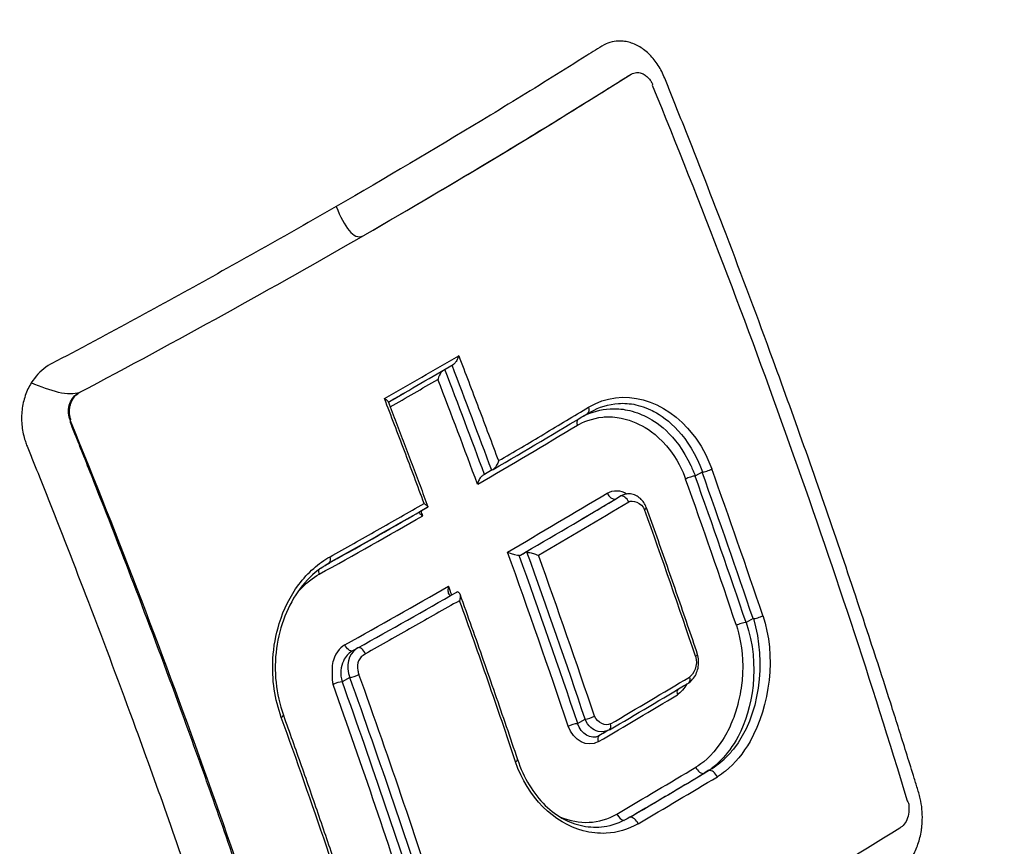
# Model space of a CAD drawing. Header units: millimetres. Extents: x 0 to 4378, y 0 to 2376.
# Tile 293 of 299: x 2761 to 2775, y 2006 to 2018. Entities that reach past the tile are written whole.
import ezdxf

# ---------------------------------------------------------------- set-up
doc = ezdxf.new("R2010")
doc.units = ezdxf.units.MM
doc.header["$LTSCALE"] = 0.2
doc.layers.add('01_Object Line', color=4, linetype='Continuous')

# ---------------------------------------------------------------- blocks, each defined once
blk = doc.blocks.new('A$Ce83b9b79')
for p, q in [((150.423, 997.457), (150.447, 997.47)), ((150.447, 997.47), (150.449, 997.471)), ((142.557, 992.915), (142.581, 992.928)), ((148.459, 991.823), (148.356, 991.763)), ((151.457, 991.798), (151.362, 991.743)), ((150.222, 991.413), (150.244, 991.426)), ((147.539, 991.291), (147.435, 991.231)), ((148.869, 990.612), (148.943, 990.655)), ((146.147, 990.501), (146.038, 990.438)), ((152.184, 989.709), (152.084, 989.651)), ((152.185, 989.709), (152.184, 989.709)), ((146.532, 989.28), (146.468, 989.243)), ((146.477, 989.25), (146.477, 989.25)), ((146.437, 988.871), (146.328, 988.808)), ((149.684, 988.215), (149.789, 988.276)), ((150.116, 988.112), (149.987, 988.037)), ((151.555, 987.546), (151.485, 987.506)), ((150.269, 986.882), (150.269, 986.883)), ((154.276, 986.724), (154.274, 986.723))]:
    blk.add_line(p, q)
for centre, major_axis, ratio, start_param, end_param in [((100.637, 998.327), (68.535, 19.89), 0.319974, 5.358578, 5.376923), ((97.455, 989.185), (41.07, -71.136), 0.57735, 1.284231, 1.30421), ((97.467, 989.188), (40.962, -70.948), 0.577341, 1.28349, 1.30352), ((96.338, 999.433), (74.43, 20.985), 0.328849, 5.364882, 5.377313), ((99.234, 988.903), (39.284, -67.603), 0.583794, 1.281867, 1.302828), ((149.793, 992.707), (0.0299, -0.076), 0.616925, 0.100497, 1.519261), ((99.461, 997.019), (71.079, 20.632), 0.319928, 5.376741, 5.403004), ((149.793, 992.707), (0.0299, -0.076), 0.616925, 0.08634, 0.100497), ((96.834, 997.552), (74.621, 21.34), 0.324496, 5.376146, 5.402516), ((149.745, 992.469), (-0.0515, 0.0857), 0.603425, 0.238172, 1.27243), ((100.849, 990.578), (40.254, -69.723), 0.57735, 1.236439, 1.264866), ((151.528, 991.838), (-0.0942, -0.0337), 0.245077, 0.6373, 2.272606), ((100.873, 990.571), (40.332, -69.856), 0.57735, 1.237338, 1.265699), ((100.965, 990.622), (40.369, -69.948), 0.577159, 1.237455, 1.265818), ((102.13, 990.577), (39.082, -67.601), 0.578532, 1.234456, 1.263728), ((150.344, 991.349), (-0.062, 0.102), 0.596995, 4.580552, 6.081276), ((98.866, 995.959), (72.537, 21.025), 0.320373, 5.377717, 5.403594), ((95.879, 996.595), (76.902, 21.974), 0.324682, 5.380617, 5.403841), ((98.985, 995.802), (72.278, 21.021), 0.319326, 5.393064, 5.403406), ((99.361, 988.976), (-38.909, 67.82), 0.570937, 4.426658, 4.427611), ((100.191, 990.101), (40.191, -69.602), 0.577632, 1.236195, 1.264695), ((150.552, 991.254), (0.11, 0.039), 0.246123, 5.512255, 6.287658), ((96.836, 997.54), (74.62, 21.352), 0.324387, 5.335391, 5.361802), ((99.197, 988.882), (-39.358, 67.563), 0.585078, 4.374014, 4.408755), ((98.985, 995.802), (72.278, 21.021), 0.319326, 5.377442, 5.37884), ((148.99, 990.548), (0.059, -0.103), 0.577858, 2.720044, 2.953657), ((146.085, 990.601), (0.0547, -0.0985), 0.550514, 0.093225, 0.106616), ((146.085, 990.601), (0.0547, -0.0985), 0.550514, 0.106763, 1.176571), ((148.823, 990.716), (0.059, -0.1), 0.580993, 5.846425, 6.087808), ((97.978, 989.24), (-40.601, 70.324), 0.57735, 4.376819, 4.409129), ((98.73, 989.257), (-40.214, 69.646), 0.57747, 4.377731, 4.408988), ((146.069, 990.333), (0.0547, -0.0984), 0.55053, 3.6088, 4.353277), ((97.164, 996.339), (-74.72, -21.543), 0.322273, 2.193259, 2.219622), ((98.87, 995.984), (-72.542, -21.011), 0.320596, 2.191697, 2.217571), ((98.924, 988.724), (-39.086, 67.716), 0.577157, 4.409357, 4.411062), ((148.01, 989.974), (0.062, -0.109), 0.562741, 2.725502, 2.958017), ((147.839, 990.15), (0.06, -0.103), 0.576794, 5.856872, 5.999706), ((152.013, 989.611), (-0.0948, -0.032), 0.265164, 3.783915, 5.404298), ((152.255, 989.75), (-0.0947, -0.0321), 0.268881, 0.642459, 2.269651), ((146.508, 988.912), (-0.0942, -0.0337), 0.245552, 0.639698, 2.174269), ((95.643, 987.7), (40.483, -70.119), 0.57735, 1.216336, 1.264898), ((95.701, 987.731), (40.54, -70.194), 0.577525, 1.215127, 1.264825), ((96.667, 993.781), (-77.092, -22.28), 0.321216, 2.240814, 2.261125), ((97.222, 987.743), (39.035, -67.684), 0.576447, 1.215497, 1.264223), ((98.085, 993.457), (-75.103, -21.795), 0.32, 2.239844, 2.260641), ((98.011, 993.2), (-75.003, -21.827), 0.319118, 2.239592, 2.260421), ((149.862, 988.323), (0.109, 0.037), 0.268205, 3.916317, 5.250203), ((150.078, 988.215), (0.0556, -0.0945), 0.588353, 0.054587, 1.168387), ((148.716, 987.662), (0.112, 0.038), 0.268032, 5.487633, 6.269131), ((151.083, 988.962), (0.045, -1.535), 0.763002, 0.389831, 0.617228), ((112.256, 966.371), (-63.938, -36.714), 0.018295, 2.196444, 2.218493), ((151.44, 987.609), (0.062, -0.103), 0.601854, 4.547574, 6.031639), ((151.083, 988.962), (0.045, -1.535), 0.763002, 0.375723, 0.389831), ((151.604, 987.435), (-0.061, 0.102), 0.601753, 4.541752, 6.072609), ((97.699, 992.355), (-76.337, -22.07), 0.321049, 2.238798, 2.259328), ((150.314, 986.94), (0.06, -0.102), 0.586642, 4.535828, 5.892681), ((150.314, 986.94), (0.06, -0.102), 0.586642, 5.905145, 5.907646)]:
    blk.add_ellipse(centre, major_axis=major_axis, ratio=ratio, start_param=start_param, end_param=end_param)
for points, knots in [([(169.631, 986.882), (169.614, 987.129), (169.596, 987.373), (169.575, 987.614), (169.537, 988.071), (169.491, 988.519), (169.437, 988.963), (169.433, 988.998), (169.429, 989.032), (169.425, 989.066), (169.395, 989.307), (169.363, 989.546), (169.329, 989.782), (169.312, 989.901), (169.295, 990.02), (169.277, 990.138), (169.258, 990.256), (169.24, 990.374), (169.22, 990.491), (169.201, 990.609), (169.181, 990.727), (169.161, 990.843), (169.141, 990.96), (169.12, 991.077), (169.098, 991.193), (169.055, 991.427), (169.009, 991.658), (168.962, 991.887), (168.914, 992.118), (168.865, 992.346), (168.813, 992.572), (168.76, 992.8), (168.706, 993.025), (168.65, 993.248), (168.536, 993.701), (168.414, 994.143), (168.285, 994.574), (168.153, 995.014), (168.014, 995.443), (167.868, 995.86), (167.794, 996.072), (167.718, 996.28), (167.641, 996.487), (167.562, 996.695), (167.482, 996.9), (167.401, 997.103), (167.318, 997.308), (167.234, 997.509), (167.148, 997.707), (167.061, 997.908), (166.972, 998.106), (166.883, 998.3), (166.701, 998.692), (166.516, 999.067), (166.315, 999.448), (166.218, 999.633), (166.117, 999.818), (166.013, 1000.003), (165.912, 1000.183), (165.807, 1000.364), (165.699, 1000.544), (165.594, 1000.72), (165.485, 1000.896), (165.374, 1001.072), (165.264, 1001.243), (165.152, 1001.414), (165.036, 1001.585), (164.923, 1001.752), (164.807, 1001.918), (164.688, 1002.084), (164.571, 1002.246), (164.451, 1002.407), (164.328, 1002.568), (164.207, 1002.725), (164.084, 1002.882), (163.957, 1003.037), (163.833, 1003.19), (163.706, 1003.341), (163.576, 1003.491), (163.449, 1003.638), (163.318, 1003.785), (163.184, 1003.93), (163.101, 1004.02), (163.017, 1004.109), (162.932, 1004.198), (162.882, 1004.25), (162.832, 1004.301), (162.782, 1004.352), (162.715, 1004.421), (162.647, 1004.489), (162.578, 1004.557), (162.509, 1004.625), (162.44, 1004.692), (162.37, 1004.758), (162.232, 1004.89), (162.092, 1005.02), (161.949, 1005.148), (161.668, 1005.399), (161.378, 1005.643), (161.077, 1005.878), (160.784, 1006.107), (160.482, 1006.328), (160.17, 1006.539), (160.017, 1006.643), (159.861, 1006.745), (159.704, 1006.844), (159.625, 1006.893), (159.547, 1006.941), (159.467, 1006.989), (159.428, 1007.013), (159.388, 1007.037), (159.348, 1007.06), (159.309, 1007.084), (159.269, 1007.107), (159.229, 1007.13), (159.15, 1007.176), (159.07, 1007.222), (158.989, 1007.267), (158.909, 1007.312), (158.828, 1007.356), (158.747, 1007.399), (158.666, 1007.442), (158.585, 1007.485), (158.503, 1007.527), (158.462, 1007.548), (158.421, 1007.568), (158.38, 1007.589), (158.339, 1007.61), (158.298, 1007.63), (158.257, 1007.65), (158.094, 1007.73), (157.928, 1007.808), (157.76, 1007.883), (157.594, 1007.957), (157.427, 1008.029), (157.257, 1008.098), (157.161, 1008.137), (157.065, 1008.175), (156.968, 1008.212), (156.722, 1008.306), (156.476, 1008.393), (156.23, 1008.474), (156.056, 1008.53), (155.882, 1008.584), (155.708, 1008.634), (155.621, 1008.659), (155.533, 1008.684), (155.445, 1008.707), (155.357, 1008.731), (155.269, 1008.754), (155.181, 1008.776), (155.092, 1008.798), (155.003, 1008.819), (154.915, 1008.84), (154.826, 1008.861), (154.736, 1008.88), (154.647, 1008.899), (154.558, 1008.919), (154.469, 1008.937), (154.379, 1008.954), (154.289, 1008.972), (154.2, 1008.989), (154.11, 1009.005), (153.928, 1009.037), (153.747, 1009.066), (153.567, 1009.091), (153.476, 1009.104), (153.385, 1009.117), (153.294, 1009.128), (153.203, 1009.139), (153.112, 1009.15), (153.02, 1009.16), (152.929, 1009.17), (152.837, 1009.179), (152.746, 1009.187), (152.654, 1009.195), (152.562, 1009.203), (152.47, 1009.21), (152.378, 1009.217), (152.285, 1009.223), (152.193, 1009.228), (152.101, 1009.233), (152.008, 1009.238), (151.916, 1009.241), (151.729, 1009.249), (151.544, 1009.253), (151.358, 1009.254), (151.265, 1009.255), (151.172, 1009.255), (151.079, 1009.254), (150.985, 1009.253), (150.891, 1009.251), (150.798, 1009.249), (150.704, 1009.246), (150.61, 1009.243), (150.517, 1009.239), (150.423, 1009.235), (150.329, 1009.23), (150.235, 1009.225), (150.158, 1009.22), (150.081, 1009.215), (150.005, 1009.21), (149.988, 1009.209), (149.97, 1009.207), (149.953, 1009.206), (149.859, 1009.199), (149.764, 1009.191), (149.67, 1009.183), (149.48, 1009.165), (149.291, 1009.145), (149.103, 1009.122), (148.913, 1009.099), (148.723, 1009.073), (148.535, 1009.044), (148.344, 1009.015), (148.154, 1008.982), (147.965, 1008.947), (147.774, 1008.912), (147.583, 1008.873), (147.395, 1008.832), (147.203, 1008.79), (147.012, 1008.746), (146.823, 1008.698), (146.631, 1008.65), (146.441, 1008.599), (146.252, 1008.546), (146.059, 1008.491), (145.869, 1008.434), (145.68, 1008.374), (145.488, 1008.313), (145.297, 1008.25), (145.109, 1008.184), (144.916, 1008.116), (144.726, 1008.046), (144.538, 1007.974), (144.443, 1007.937), (144.348, 1007.899), (144.253, 1007.861), (144.158, 1007.823), (144.063, 1007.784), (143.969, 1007.744), (143.952, 1007.737), (143.935, 1007.73), (143.918, 1007.723)], [0.2802061, 0.2802061, 0.2802061, 0.2802061, 0.2913913, 0.2913913, 0.2913913, 0.3125, 0.3125, 0.3125, 0.3141312, 0.3141312, 0.3141312, 0.3256078, 0.3256078, 0.3256078, 0.3313866, 0.3313866, 0.3313866, 0.3371928, 0.3371928, 0.3371928, 0.3430268, 0.3430268, 0.3430268, 0.3488891, 0.3488891, 0.3488891, 0.3607001, 0.3607001, 0.3607001, 0.3726291, 0.3726291, 0.3726291, 0.3846813, 0.3846813, 0.3846813, 0.4091784, 0.4091784, 0.4091784, 0.4342205, 0.4342205, 0.4342205, 0.4469543, 0.4469543, 0.4469543, 0.4598348, 0.4598348, 0.4598348, 0.4728654, 0.4728654, 0.4728654, 0.4860502, 0.4860502, 0.4860502, 0.5126453, 0.5126453, 0.5126453, 0.5255293, 0.5255293, 0.5255293, 0.538075, 0.538075, 0.538075, 0.550309, 0.550309, 0.550309, 0.5622545, 0.5622545, 0.5622545, 0.5739321, 0.5739321, 0.5739321, 0.58536, 0.58536, 0.58536, 0.5965545, 0.5965545, 0.5965545, 0.6075301, 0.6075301, 0.6075301, 0.6183, 0.6183, 0.6183, 0.625, 0.625, 0.625, 0.6288766, 0.6288766, 0.6288766, 0.6340986, 0.6340986, 0.6340986, 0.6392789, 0.6392789, 0.6392789, 0.6495199, 0.6495199, 0.6495199, 0.6695575, 0.6695575, 0.6695575, 0.6890594, 0.6890594, 0.6890594, 0.6986281, 0.6986281, 0.6986281, 0.7033699, 0.7033699, 0.7033699, 0.7057305, 0.7057305, 0.7057305, 0.7080842, 0.7080842, 0.7080842, 0.7127719, 0.7127719, 0.7127719, 0.7174336, 0.7174336, 0.7174336, 0.72207, 0.72207, 0.72207, 0.7243789, 0.7243789, 0.7243789, 0.7266817, 0.7266817, 0.7266817, 0.7358337, 0.7358337, 0.7358337, 0.7448943, 0.7448943, 0.7448943, 0.75, 0.75, 0.75, 0.7629506, 0.7629506, 0.7629506, 0.7721234, 0.7721234, 0.7721234, 0.7767514, 0.7767514, 0.7767514, 0.7814076, 0.7814076, 0.7814076, 0.7860925, 0.7860925, 0.7860925, 0.7908067, 0.7908067, 0.7908067, 0.7955507, 0.7955507, 0.7955507, 0.8003249, 0.8003249, 0.8003249, 0.8099662, 0.8099662, 0.8099662, 0.8148344, 0.8148344, 0.8148344, 0.8197352, 0.8197352, 0.8197352, 0.824669, 0.824669, 0.824669, 0.8296365, 0.8296365, 0.8296365, 0.8346384, 0.8346384, 0.8346384, 0.8396753, 0.8396753, 0.8396753, 0.8498568, 0.8498568, 0.8498568, 0.8550029, 0.8550029, 0.8550029, 0.8601868, 0.8601868, 0.8601868, 0.8654093, 0.8654093, 0.8654093, 0.8706713, 0.8706713, 0.8706713, 0.875, 0.875, 0.875, 0.8759735, 0.8759735, 0.8759735, 0.8813174, 0.8813174, 0.8813174, 0.8921352, 0.8921352, 0.8921352, 0.9031331, 0.9031331, 0.9031331, 0.9143197, 0.9143197, 0.9143197, 0.9257045, 0.9257045, 0.9257045, 0.9372979, 0.9372979, 0.9372979, 0.9491111, 0.9491111, 0.9491111, 0.9611564, 0.9611564, 0.9611564, 0.9734471, 0.9734471, 0.9734471, 0.9859982, 0.9859982, 0.9859982, 0.9923764, 0.9923764, 0.9923764, 0.9988259, 0.9988259, 0.9988259, 0.9999884, 0.9999884, 0.9999884, 0.9999884]), ([(145.379, 1005.124), (145.814, 1005.314), (146.245, 1005.48), (147.115, 1005.776), (147.551, 1005.905), (148.865, 1006.239), (149.743, 1006.385), (150.867, 1006.477), (151.117, 1006.491), (151.651, 1006.508), (151.935, 1006.509), (154.488, 1006.445), (156.694, 1005.869), (159.005, 1004.653), (159.271, 1004.502), (159.815, 1004.174), (160.105, 1003.987), (160.521, 1003.699), (160.654, 1003.604), (161.057, 1003.306), (161.323, 1003.097), (162.657, 1001.985), (163.647, 1000.939), (164.982, 999.177), (165.402, 998.558), (165.992, 997.587), (166.183, 997.254), (166.74, 996.23), (167.085, 995.515), (167.711, 994.047), (167.991, 993.299), (168.306, 992.334), (168.368, 992.137), (168.548, 991.542), (168.661, 991.137), (168.868, 990.323), (168.963, 989.915), (169.13, 989.12), (169.204, 988.73), (169.302, 988.153), (169.331, 987.967), (169.414, 987.421), (169.463, 987.052), (169.582, 986.032), (169.639, 985.376), (169.711, 984.137), (169.731, 983.552), (169.745, 981.947), (169.711, 980.92), (169.519, 978.346), (169.309, 976.795), (168.854, 974.495), (168.68, 973.732), (168.384, 972.599), (168.28, 972.222), (168.06, 971.475), (167.944, 971.102), (167.823, 970.733)], [0.000673, 0.000673, 0.000673, 0.000673, 0.17971, 0.17971, 0.359414, 0.359414, 0.719115, 0.719115, 0.821903, 0.821903, 0.939217, 0.939217, 1.878781, 1.878781, 2.003585, 2.003585, 2.132306, 2.132306, 2.194382, 2.194382, 2.320835, 2.320835, 2.839695, 2.839695, 3.097862, 3.097862, 3.226611, 3.226611, 3.487514, 3.487514, 3.742939, 3.742939, 3.808139, 3.808139, 3.938003, 3.938003, 4.064823, 4.064823, 4.184569, 4.184569, 4.240791, 4.240791, 4.350575, 4.350575, 4.547218, 4.547218, 4.711517, 4.711517, 4.997302, 4.997302, 5.425596, 5.425596, 5.639642, 5.639642, 5.746661, 5.746661, 5.853484, 5.853484, 5.853484, 5.853484]), ([(143.574, 1001.713), (144.289, 1002.125), (145.019, 1002.477), (146.598, 1003.123), (147.48, 1003.404), (149.321, 1003.829), (150.287, 1003.96), (153.475, 1004.078), (155.656, 1003.652), (159.981, 1001.693), (162.045, 1000.046), (165.502, 995.687), (166.862, 993.016), (168.179, 988.568), (168.493, 987.067), (168.998, 983.194), (169.051, 980.777), (168.607, 975.335), (168.035, 972.872), (167.507, 971.034)], [0, 0, 0, 0, 0.303446, 0.303446, 0.671478, 0.671478, 1.071867, 1.071867, 2.000494, 2.000494, 3.044687, 3.044687, 4.094781, 4.094781, 4.588026, 4.588026, 5.331255, 5.331255, 6.239245, 6.239245, 6.239245, 6.239245]), ([(138.168, 954.098), (137.008, 954.958), (135.559, 956.245), (132.977, 959.919), (132.018, 961.804), (130.799, 965.25), (130.416, 966.704), (129.523, 971.393), (129.394, 974.775), (130.144, 981.57), (131.004, 984.909), (133.455, 990.796), (134.936, 993.345), (137.433, 996.522), (138.235, 997.417), (139.833, 998.981), (140.627, 999.668), (142.122, 1000.803), (142.844, 1001.292), (143.574, 1001.713)], [0.000012, 0.000012, 0.000012, 0.000012, 0.573445, 0.573445, 1.042964, 1.042964, 1.354643, 1.354643, 2.020603, 2.020603, 2.682931, 2.682931, 3.272812, 3.272812, 3.528366, 3.528366, 3.761032, 3.761032, 3.957509, 3.957509, 3.957509, 3.957509]), ([(150.333, 997.939), (150.32, 997.94), (150.226, 997.946), (150.133, 997.924), (150.019, 997.864), (149.979, 997.836), (149.897, 997.786), (149.856, 997.76), (149.651, 997.631), (149.486, 997.528), (148.99, 997.22), (148.655, 997.014), (147.64, 996.399), (146.949, 995.99), (146.243, 995.583)], [0.8652693, 0.8652693, 0.8652693, 0.8652693, 0.8664789, 0.87369, 0.87369, 0.8779003, 0.8779003, 0.8821107, 0.8821107, 0.898952, 0.898952, 0.9326347, 0.9326347, 1, 1, 1, 1]), ([(154.16, 988.455), (154.054, 988.787), (153.946, 989.119), (153.693, 989.891), (153.399, 990.769), (152.939, 992.095), (152.414, 993.555), (152.027, 994.59), (151.601, 995.704), (151.4, 996.22), (151.144, 996.864), (151.092, 996.993), (151.015, 997.186), (150.989, 997.251), (150.937, 997.379), (150.913, 997.445), (150.851, 997.567), (150.815, 997.623), (150.754, 997.699), (150.733, 997.723), (150.689, 997.768), (150.666, 997.788), (150.595, 997.845), (150.544, 997.875), (150.466, 997.908), (150.44, 997.918), (150.4, 997.928), (150.373, 997.934), (150.347, 997.938), (150.333, 997.939)], [0.6208668, 0.6208668, 0.6208668, 0.6208668, 0.6454289, 0.6454289, 0.6779385, 0.7104481, 0.7429577, 0.7878587, 0.7878587, 0.826564, 0.826564, 0.8362404, 0.8362404, 0.8410785, 0.8410785, 0.8459167, 0.8459167, 0.8507548, 0.8507548, 0.8531739, 0.8531739, 0.855593, 0.855593, 0.8604312, 0.8604312, 0.8628503, 0.8628503, 0.8640598, 0.8652692, 0.8652692, 0.8652692, 0.8652692]), ([(150.447, 997.47), (150.47, 997.483), (150.495, 997.491), (150.544, 997.495), (150.568, 997.492), (150.61, 997.477), (150.629, 997.468), (150.662, 997.445), (150.677, 997.432), (150.704, 997.404), (150.716, 997.389), (150.735, 997.359), (150.743, 997.346), (150.753, 997.325), (150.756, 997.319), (150.746, 997.311)], [-0.05064024, -0.05064024, -0.05064024, -0.05064024, -0.04027264, -0.04027264, -0.03092376, -0.03092376, -0.02318609, -0.02318609, -0.01648075, -0.01648075, -0.01007544, -0.01007544, -0.00521497, -0.00521497, -0.00310871, -0.00310871, -0.00310871, -0.00310871]), ([(142.583, 992.93), (143.984, 993.672), (145.341, 994.422), (147.978, 995.945), (149.234, 996.704), (150.447, 997.47)], [0.000012, 0.000012, 0.000012, 0.000012, 0.556108, 0.556108, 1.112237, 1.112237, 1.112237, 1.112237]), ([(146.65, 995.178), (147.292, 995.549), (147.921, 995.92), (148.539, 996.293), (148.85, 996.481), (149.158, 996.669), (149.463, 996.857), (149.616, 996.951), (149.768, 997.045), (149.919, 997.14), (149.956, 997.163), (149.994, 997.187), (150.032, 997.21), (150.07, 997.234), (150.107, 997.258), (150.145, 997.281), (150.209, 997.322), (150.273, 997.362), (150.338, 997.402), (150.348, 997.409), (150.359, 997.416), (150.37, 997.423)], [0.0037577, 0.0037577, 0.0037577, 0.0037577, 0.4927542, 0.4927542, 0.4927542, 0.7391313, 0.7391313, 0.7391313, 0.8623198, 0.8623198, 0.8623198, 0.893117, 0.893117, 0.893117, 0.9239141, 0.9239141, 0.9239141, 0.976661, 0.976661, 0.976661, 0.9855084, 0.9855084, 0.9855084, 0.9855084]), ([(150.37, 997.423), (150.381, 997.43), (150.392, 997.437), (150.402, 997.443), (150.409, 997.448), (150.416, 997.452), (150.423, 997.457)], [0.98550839, 0.98550839, 0.98550839, 0.98550839, 0.99435576, 0.99435576, 0.99435576, 0.99998539, 0.99998539, 0.99998539, 0.99998539]), ([(150.746, 997.311), (151.446, 995.611), (152.093, 993.91), (153.305, 990.506), (153.869, 988.807), (154.38, 987.111)], [-1.123344, -1.123344, -1.123344, -1.123344, -0.56195, -0.56195, -0.003157, -0.003157, -0.003157, -0.003157]), ([(146.243, 995.583), (145.533, 995.173), (144.809, 994.765), (144.07, 994.358), (143.701, 994.155), (143.329, 993.953), (142.954, 993.75), (142.766, 993.649), (142.578, 993.548), (142.388, 993.447), (142.294, 993.397), (142.196, 993.354), (142.106, 993.292), (142.025, 993.236), (141.956, 993.157), (141.899, 993.069)], [0, 0, 0, 0, 0.503012, 0.503012, 0.503012, 0.754519, 0.754519, 0.754519, 0.880272, 0.880272, 0.880272, 0.943149, 0.943149, 0.943149, 1, 1, 1, 1]), ([(146.931, 992.846), (147.109, 992.947), (147.286, 993.049), (147.638, 993.252), (147.814, 993.354), (147.989, 993.456)], [0.0005653, 0.0005653, 0.0005653, 0.0005653, 0.0752706, 0.0752706, 0.1500827, 0.1500827, 0.1500827, 0.1500827]), ([(147.989, 993.456), (147.988, 993.455), (147.988, 993.453), (147.988, 993.452), (147.986, 993.443), (147.982, 993.432), (147.968, 993.399), (147.957, 993.379), (147.935, 993.35), (147.925, 993.34), (147.915, 993.332), (147.914, 993.331), (147.912, 993.33)], [0.0491697, 0.0491697, 0.0491697, 0.0491697, 0.04968274, 0.04968274, 0.04968274, 0.05219947, 0.05219947, 0.05614182, 0.05614182, 0.05900077, 0.05900077, 0.05932027, 0.05932027, 0.05932027, 0.05932027]), ([(147.989, 993.456), (148.084, 993.208), (148.179, 992.959), (148.368, 992.461), (148.462, 992.211), (148.556, 991.96)], [0.000356, 0.000356, 0.000356, 0.000356, 0.0821764, 0.0821764, 0.1643521, 0.1643521, 0.1643521, 0.1643521]), ([(147.766, 993.245), (147.757, 993.237), (147.748, 993.228), (147.729, 993.202), (147.72, 993.185), (147.705, 993.154), (147.701, 993.142), (147.697, 993.128), (147.697, 993.123), (147.697, 993.119), (147.697, 993.119), (147.693, 993.119)], [0.0224841, 0.0224841, 0.0224841, 0.0224841, 0.02588939, 0.02588939, 0.03077932, 0.03077932, 0.0347207, 0.0347207, 0.03671147, 0.03671147, 0.03678627, 0.03678627, 0.03678627, 0.03678627]), ([(141.899, 993.069), (141.881, 993.041), (141.866, 993.012), (141.837, 992.951), (141.824, 992.919), (141.791, 992.822), (141.776, 992.754), (141.764, 992.649), (141.762, 992.614), (141.761, 992.543), (141.762, 992.508), (141.772, 992.402), (141.785, 992.332), (141.808, 992.254), (141.812, 992.243), (141.815, 992.233)], [0, 0, 0, 0, 0.00241907, 0.00241907, 0.00483814, 0.00483814, 0.00967629, 0.00967629, 0.01209536, 0.01209536, 0.01451443, 0.01451443, 0.01935257, 0.01935257, 0.02013105, 0.02013105, 0.02013105, 0.02013105]), ([(149.841, 992.723), (150.327, 993.016), (150.937, 992.834), (151.327, 992.334), (151.436, 992.194), (151.528, 992.029), (151.595, 991.842)], [0, 0, 0, 0, 0.78105, 0.78105, 0.78105, 1, 1, 1, 1]), ([(142.457, 992.526), (142.464, 992.539), (142.46, 992.551), (142.451, 992.584), (142.448, 992.605), (142.444, 992.648), (142.443, 992.67), (142.447, 992.713), (142.451, 992.736), (142.463, 992.779), (142.47, 992.799), (142.492, 992.842), (142.506, 992.862), (142.54, 992.901), (142.561, 992.917), (142.583, 992.93)], [-0.04761423, -0.04761423, -0.04761423, -0.04761423, -0.04373882, -0.04373882, -0.03722901, -0.03722901, -0.0308253, -0.0308253, -0.02397522, -0.02397522, -0.01710589, -0.01710589, -0.00899099, -0.00899099, -0.0000103, -0.0000103, -0.0000103, -0.0000103]), ([(142.541, 992.905), (142.541, 992.905), (142.541, 992.905), (142.541, 992.905), (142.541, 992.905), (142.541, 992.905)], [0.0103686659, 0.0103686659, 0.0103686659, 0.0103686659, 0.0104913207, 0.0104913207, 0.0106160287, 0.0106160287, 0.0106160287, 0.0106160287]), ([(146.931, 992.846), (146.934, 992.844), (146.937, 992.841), (146.948, 992.834), (146.959, 992.827), (146.977, 992.812), (146.982, 992.807), (146.984, 992.802)], [0.03216552, 0.03216552, 0.03216552, 0.03216552, 0.0347482, 0.0347482, 0.04099167, 0.04099167, 0.04654088, 0.04654088, 0.04654088, 0.04654088]), ([(147.496, 991.348), (147.405, 991.6), (147.311, 991.85), (147.122, 992.349), (147.027, 992.597), (146.931, 992.846)], [0, 0, 0, 0, 0.082192, 0.082192, 0.1640166, 0.1640166, 0.1640166, 0.1640166]), ([(146.984, 992.802), (147.023, 992.702), (147.061, 992.602), (147.137, 992.403), (147.175, 992.303), (147.251, 992.103), (147.289, 992.003), (147.364, 991.804), (147.401, 991.704), (147.476, 991.504), (147.513, 991.404), (147.55, 991.304)], [4.97870742, 4.97870742, 4.97870742, 4.97870742, 4.98270283, 4.98270283, 4.98669823, 4.98669823, 4.99069363, 4.99069363, 4.99468903, 4.99468903, 4.99868443, 4.99868443, 4.99868443, 4.99868443]), ([(148.556, 991.96), (148.775, 992.086), (148.99, 992.213), (149.418, 992.467), (149.631, 992.593), (149.841, 992.723)], [0, 0, 0, 0, 0.092808, 0.092808, 0.1856074, 0.1856074, 0.1856074, 0.1856074]), ([(149.874, 992.656), (149.991, 992.722), (150.123, 992.766), (150.266, 992.775), (150.347, 992.781), (150.431, 992.775), (150.515, 992.757), (150.6, 992.738), (150.721, 992.688), (150.769, 992.663), (150.961, 992.562), (151.272, 992.317), (151.461, 991.8)], [0.0284353, 0.0284353, 0.0284353, 0.0284353, 0.25, 0.25, 0.25, 0.375, 0.375, 0.375, 0.5, 0.5, 0.5, 0.9999955, 0.9999955, 0.9999955, 0.9999955]), ([(149.767, 992.595), (149.885, 992.655), (150.013, 992.691), (150.147, 992.699), (150.228, 992.704), (150.311, 992.698), (150.395, 992.681), (150.478, 992.664), (150.604, 992.616), (150.645, 992.596), (150.795, 992.522), (151.081, 992.351), (151.296, 991.89), (151.318, 991.843), (151.339, 991.793), (151.36, 991.741)], [0.0431533, 0.0431533, 0.0431533, 0.0431533, 0.25, 0.25, 0.25, 0.375, 0.375, 0.375, 0.5, 0.5, 0.5, 0.9537105, 0.9537105, 0.9537105, 1, 1, 1, 1]), ([(149.846, 992.644), (149.845, 992.643), (149.843, 992.643), (149.841, 992.641), (149.84, 992.641), (149.837, 992.639), (149.836, 992.639), (149.834, 992.637), (149.834, 992.637), (149.833, 992.637)], [1.55407522, 1.55407522, 1.55407522, 1.55407522, 1.55738858, 1.55738858, 1.56070193, 1.56070193, 1.56401529, 1.56401529, 1.56608542, 1.56608542, 1.56608542, 1.56608542]), ([(150.043, 992.582), (150.067, 992.584), (150.091, 992.586), (150.116, 992.586), (150.297, 992.586), (150.446, 992.534), (150.56, 992.477), (150.674, 992.421), (150.792, 992.353), (150.95, 992.17)], [0.215817, 0.215817, 0.215817, 0.215817, 0.25, 0.25, 0.25, 0.5, 0.5, 0.5, 0.75, 0.75, 0.75, 0.75]), ([(144.244, 987.821), (144.172, 988.022), (144.099, 988.223), (144.026, 988.423), (143.819, 988.988), (143.609, 989.551), (143.394, 990.114), (143.209, 990.6), (143.02, 991.085), (142.828, 991.57), (142.781, 991.692), (142.732, 991.813), (142.684, 991.934), (142.66, 991.995), (142.636, 992.055), (142.611, 992.116), (142.599, 992.146), (142.587, 992.177), (142.575, 992.207), (142.563, 992.237), (142.551, 992.267), (142.539, 992.298), (142.514, 992.358), (142.49, 992.419), (142.466, 992.48), (142.46, 992.494), (142.454, 992.509), (142.457, 992.526)], [0.5418395, 0.5418395, 0.5418395, 0.5418395, 0.6003071, 0.6003071, 0.6003071, 0.7649781, 0.7649781, 0.7649781, 0.9069275, 0.9069275, 0.9069275, 0.9424149, 0.9424149, 0.9424149, 0.9601586, 0.9601586, 0.9601586, 0.9690304, 0.9690304, 0.9690304, 0.9779023, 0.9779023, 0.9779023, 0.995646, 0.995646, 0.995646, 1, 1, 1, 1]), ([(146.091, 982.325), (145.581, 984.022), (145.017, 985.721), (143.804, 989.124), (143.157, 990.825), (142.457, 992.526)], [-1.123049, -1.123049, -1.123049, -1.123049, -0.564293, -0.564293, -0.00297, -0.00297, -0.00297, -0.00297]), ([(141.815, 992.233), (141.823, 992.21), (141.831, 992.188), (141.853, 992.134), (141.866, 992.102), (141.905, 992.006), (141.931, 991.941), (142.008, 991.748), (142.059, 991.619), (142.315, 990.975), (142.516, 990.459), (142.943, 989.345), (143.33, 988.31), (143.855, 986.85), (144.315, 985.524), (144.608, 984.646), (144.897, 983.767), (145.038, 983.327), (145.246, 982.668), (145.315, 982.449), (145.4, 982.174), (145.417, 982.119), (145.451, 982.01), (145.466, 981.954), (145.523, 981.812), (145.58, 981.717), (145.651, 981.641), (145.662, 981.631)], [0.020131, 0.020131, 0.020131, 0.020131, 0.0217716, 0.0217716, 0.0241907, 0.0241907, 0.0290289, 0.0290289, 0.0387051, 0.0387051, 0.0774103, 0.0774103, 0.1223109, 0.1548206, 0.1873303, 0.21984, 0.21984, 0.2523497, 0.2523497, 0.2686046, 0.2686046, 0.2726683, 0.2726683, 0.276732, 0.276732, 0.2837049, 0.2848594, 0.2848594, 0.2848594, 0.2848594]), ([(148.556, 991.96), (148.556, 991.958), (148.555, 991.956), (148.553, 991.945), (148.55, 991.936), (148.541, 991.915), (148.536, 991.904), (148.521, 991.879), (148.512, 991.865), (148.494, 991.846), (148.487, 991.839), (148.48, 991.834)], [-0.025460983, -0.025460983, -0.025460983, -0.025460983, -0.024518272, -0.024518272, -0.02258217, -0.02258217, -0.020491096, -0.020491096, -0.017438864, -0.017438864, -0.015491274, -0.015491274, -0.015491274, -0.015491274]), ([(148.337, 991.752), (148.336, 991.751), (148.335, 991.751), (148.324, 991.744), (148.314, 991.735), (148.292, 991.71), (148.281, 991.692), (148.268, 991.663), (148.264, 991.653), (148.261, 991.642), (148.261, 991.638), (148.26, 991.633), (148.26, 991.632), (148.261, 991.629), (148.261, 991.628), (148.261, 991.626), (148.261, 991.626), (148.262, 991.626), (148.262, 991.626), (148.262, 991.626), (148.262, 991.626), (148.262, 991.626), (148.262, 991.626), (148.258, 991.624)], [-0.01215897, -0.01215897, -0.01215897, -0.01215897, -0.01185348, -0.01185348, -0.00896134, -0.00896134, -0.0046439, -0.0046439, -0.00208184, -0.00208184, -0.00101329, -0.00101329, -0.00046447, -0.00046447, -0.00014612, -0.00014612, -0.00001542, -0.00001542, -0.00001238, -0.00001238, -0.00001106, -0.00001106, -0.00000995, -0.00000995, -0.00000995, -0.00000995]), ([(148.459, 991.823), (148.464, 991.826), (148.47, 991.829), (148.478, 991.833), (148.479, 991.834), (148.48, 991.834)], [0.056840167, 0.056840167, 0.056840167, 0.056840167, 0.059544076, 0.059544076, 0.059963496, 0.059963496, 0.059963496, 0.059963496]), ([(150.662, 991.293), (150.653, 991.317), (150.642, 991.34), (150.613, 991.383), (150.597, 991.402), (150.558, 991.437), (150.537, 991.452), (150.489, 991.475), (150.463, 991.482), (150.41, 991.489), (150.382, 991.487), (150.356, 991.481)], [0.022743, 0.022743, 0.022743, 0.022743, 0.282721, 0.282721, 0.542699, 0.542699, 0.802677, 0.802677, 1.062654, 1.062654, 1.322632, 1.322632, 1.322632, 1.322632]), ([(146.156, 990.591), (146.381, 990.717), (146.606, 990.843), (147.052, 991.094), (147.274, 991.22), (147.496, 991.348)], [0.000032, 0.000032, 0.000032, 0.000032, 0.0927708, 0.0927708, 0.18553, 0.18553, 0.18553, 0.18553]), ([(147.496, 991.348), (147.498, 991.348), (147.499, 991.347), (147.5, 991.346), (147.506, 991.342), (147.514, 991.336), (147.53, 991.326), (147.536, 991.321), (147.546, 991.311), (147.55, 991.307), (147.551, 991.301), (147.551, 991.299), (147.55, 991.298)], [-0.000536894, -0.000536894, -0.000536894, -0.000536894, 0, 0, 0, 0.002732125, 0.002732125, 0.004950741, 0.004950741, 0.0077389, 0.0077389, 0.009021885, 0.009021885, 0.009021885, 0.009021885]), ([(146.147, 990.501), (146.161, 990.515), (146.177, 990.524), (146.65, 990.787), (147.102, 991.042), (147.55, 991.298)], [6.994793, 6.994793, 6.994793, 6.994793, 7.054784, 7.054784, 8.794839, 8.794839, 8.794839, 8.794839]), ([(147.424, 991.225), (147.424, 991.224), (147.423, 991.224), (147.422, 991.22), (147.424, 991.215), (147.437, 991.201), (147.451, 991.192), (147.466, 991.182), (147.471, 991.179), (147.475, 991.174), (147.477, 991.173), (147.479, 991.174)], [-0.0425734, -0.0425734, -0.0425734, -0.0425734, -0.04202556, -0.04202556, -0.03918215, -0.03918215, -0.03478623, -0.03478623, -0.03282068, -0.03282068, -0.03201248, -0.03201248, -0.03201248, -0.03201248]), ([(150.662, 991.293), (150.712, 991.154), (150.762, 991.014), (150.86, 990.735), (150.909, 990.596), (151.007, 990.317), (151.055, 990.178), (151.151, 989.899), (151.199, 989.76), (151.295, 989.481), (151.342, 989.342), (151.389, 989.202)], [5.01826024, 5.01826024, 5.01826024, 5.01826024, 5.02390938, 5.02390938, 5.02955852, 5.02955852, 5.03520766, 5.03520766, 5.04085681, 5.04085681, 5.04650595, 5.04650595, 5.04650595, 5.04650595]), ([(148.962, 990.656), (148.97, 990.655), (148.975, 990.654), (148.994, 990.651), (149.009, 990.648), (149.043, 990.639), (149.064, 990.632), (149.098, 990.621), (149.11, 990.617), (149.121, 990.614), (149.124, 990.614), (149.127, 990.612)], [-0.01139578, -0.01139578, -0.01139578, -0.01139578, -0.01034504, -0.01034504, -0.00801692, -0.00801692, -0.00456731, -0.00456731, -0.00188553, -0.00188553, -0.00101712, -0.00101712, -0.00101712, -0.00101712]), ([(145.462, 988.301), (145.415, 988.429), (145.381, 988.563), (145.34, 988.845), (145.334, 988.992), (145.352, 989.309), (145.383, 989.478), (145.496, 989.844), (145.59, 990.032), (145.774, 990.28), (145.846, 990.357), (145.996, 990.489), (146.074, 990.545), (146.156, 990.591)], [0.0000406, 0.0000406, 0.0000406, 0.0000406, 0.0421425, 0.0421425, 0.0860605, 0.0860605, 0.137567, 0.137567, 0.2037103, 0.2037103, 0.2390992, 0.2390992, 0.2727536, 0.2727536, 0.2727536, 0.2727536]), ([(146.026, 990.43), (145.918, 990.351), (145.817, 990.252), (145.643, 990.02), (145.569, 989.887), (145.455, 989.599), (145.415, 989.443), (145.372, 989.124), (145.37, 988.96), (145.403, 988.639), (145.439, 988.481), (145.492, 988.334)], [1.672614, 1.672614, 1.672614, 1.672614, 1.966664, 1.966664, 2.260714, 2.260714, 2.554764, 2.554764, 2.848813, 2.848813, 3.142863, 3.142863, 3.142863, 3.142863]), ([(147.846, 990.169), (147.846, 990.167), (147.845, 990.165), (147.842, 990.159), (147.841, 990.152), (147.836, 990.129), (147.835, 990.109), (147.839, 990.078), (147.843, 990.067), (147.852, 990.052), (147.857, 990.047), (147.864, 990.044), (147.866, 990.043), (147.868, 990.043)], [-0.02585346, -0.02585346, -0.02585346, -0.02585346, -0.02526609, -0.02526609, -0.02354169, -0.02354169, -0.0194785, -0.0194785, -0.01692424, -0.01692424, -0.01491154, -0.01491154, -0.01445712, -0.01445712, -0.01445712, -0.01445712]), ([(147.978, 990.088), (147.981, 990.087), (147.983, 990.087), (147.992, 990.081), (147.998, 990.075), (148.007, 990.056), (148.01, 990.042), (148.011, 990.008), (148.009, 989.991), (148.004, 989.973), (148.003, 989.969), (148.001, 989.964)], [-0.01277486, -0.01277486, -0.01277486, -0.01277486, -0.01199353, -0.01199353, -0.00961863, -0.00961863, -0.00646466, -0.00646466, -0.00304228, -0.00304228, -0.00166631, -0.00166631, -0.00166631, -0.00166631]), ([(148.004, 990.06), (148.061, 989.903), (148.117, 989.745), (148.229, 989.431), (148.285, 989.273), (148.395, 988.958), (148.45, 988.801), (148.559, 988.486), (148.613, 988.329), (148.721, 988.014), (148.774, 987.856), (148.827, 987.699)], [5.01534191, 5.01534191, 5.01534191, 5.01534191, 5.0216923, 5.0216923, 5.02804268, 5.02804268, 5.03439307, 5.03439307, 5.04074345, 5.04074345, 5.04709384, 5.04709384, 5.04709384, 5.04709384]), ([(148.001, 989.964), (147.778, 989.839), (147.556, 989.713), (147.109, 989.461), (146.884, 989.336), (146.66, 989.205)], [0, 0, 0, 0, 0.0929768, 0.0929768, 0.1858807, 0.1858807, 0.1858807, 0.1858807]), ([(148.799, 987.666), (148.673, 988.05), (148.542, 988.433), (148.276, 989.198), (148.141, 989.58), (148.001, 989.964)], [0.0000473, 0.0000473, 0.0000473, 0.0000473, 0.1257255, 0.1257255, 0.2514933, 0.2514933, 0.2514933, 0.2514933]), ([(152.323, 989.751), (152.515, 989.183), (152.428, 988.466), (152.14, 987.959), (152.043, 987.789), (151.925, 987.643), (151.791, 987.535), (151.754, 987.505), (151.715, 987.478), (151.676, 987.454)], [0, 0, 0, 0, 0.70043, 0.70043, 0.70043, 0.9347015, 0.9347015, 0.9347015, 0.9996338, 0.9996338, 0.9996338, 0.9996338]), ([(152.085, 989.652), (152.291, 989.045), (152.178, 988.414), (151.97, 988.027), (151.896, 987.89), (151.812, 987.779), (151.725, 987.69)], [0, 0, 0, 0, 0.7395552, 0.7395552, 0.7395552, 1, 1, 1, 1]), ([(152.188, 989.708), (152.376, 989.087), (152.276, 988.312), (151.904, 987.848), (151.87, 987.806), (151.835, 987.766), (151.797, 987.73)], [0.0011174, 0.0011174, 0.0011174, 0.0011174, 0.9169997, 0.9169997, 0.9169997, 0.9999978, 0.9999978, 0.9999978, 0.9999978]), ([(151.946, 989.61), (151.984, 989.499), (152.036, 989.272), (152.036, 989.032), (152.036, 988.935), (152.03, 988.844), (152.019, 988.761)], [0, 0, 0, 0, 0.25, 0.25, 0.25, 0.3519496, 0.3519496, 0.3519496, 0.3519496]), ([(146.369, 989.336), (146.328, 989.313), (146.291, 989.279), (146.261, 989.237), (146.231, 989.196), (146.2, 989.113), (146.195, 989.094), (146.185, 989.056), (146.176, 988.832), (146.199, 988.768)], [0, 0, 0, 0, 0.25, 0.25, 0.25, 0.5, 0.5, 0.5, 1, 1, 1, 1]), ([(146.467, 989.244), (146.41, 989.21), (146.38, 989.175), (146.346, 989.104), (146.31, 989.028), (146.295, 988.916), (146.328, 988.809)], [0.0258709, 0.0258709, 0.0258709, 0.0258709, 0.5, 0.5, 0.5, 1, 1, 1, 1]), ([(146.542, 989.287), (146.467, 989.241), (146.374, 989.108), (146.419, 988.926), (146.424, 988.908), (146.43, 988.889), (146.437, 988.871)], [0.0374238, 0.0374238, 0.0374238, 0.0374238, 0.9113732, 0.9113732, 0.9113732, 0.9999984, 0.9999984, 0.9999984, 0.9999984]), ([(146.552, 989.292), (146.551, 989.292), (146.551, 989.292), (146.55, 989.292), (146.55, 989.291), (146.549, 989.291), (146.549, 989.291), (146.548, 989.29), (146.548, 989.29), (146.547, 989.29), (146.547, 989.29), (146.546, 989.289)], [1.55990648, 1.55990648, 1.55990648, 1.55990648, 1.56396127, 1.56396127, 1.56801605, 1.56801605, 1.57207084, 1.57207084, 1.57612563, 1.57612563, 1.58018041, 1.58018041, 1.58018041, 1.58018041]), ([(146.66, 989.205), (146.567, 989.154), (146.531, 989.076), (146.552, 988.971), (146.556, 988.952), (146.561, 988.933), (146.568, 988.912)], [0, 0, 0, 0, 0.8494034, 0.8494034, 0.8494034, 0.9999987, 0.9999987, 0.9999987, 0.9999987]), ([(151.274, 988.798), (151.298, 988.815), (151.319, 988.837), (151.355, 988.884), (151.369, 988.911), (151.391, 988.966), (151.399, 988.995), (151.407, 989.054), (151.409, 989.084), (151.404, 989.144), (151.399, 989.174), (151.39, 989.202)], [4.793136, 4.793136, 4.793136, 4.793136, 5.083159, 5.083159, 5.373183, 5.373183, 5.663206, 5.663206, 5.953229, 5.953229, 6.243253, 6.243253, 6.243253, 6.243253]), ([(152.019, 988.761), (152.004, 988.641), (151.98, 988.537), (151.955, 988.45), (151.933, 988.372), (151.908, 988.292), (151.869, 988.204)], [0.3519496, 0.3519496, 0.3519496, 0.3519496, 0.5, 0.5, 0.5, 0.6314344, 0.6314344, 0.6314344, 0.6314344]), ([(154.588, 986.737), (154.59, 986.754), (154.593, 986.787), (154.6, 986.925), (154.589, 987.046), (154.56, 987.172), (154.552, 987.2), (154.535, 987.255), (154.527, 987.282), (154.501, 987.364), (154.485, 987.419), (154.4, 987.694), (154.331, 987.913), (154.228, 988.24), (154.194, 988.348), (154.16, 988.455)], [0.57925517, 0.57925517, 0.57925517, 0.57925517, 0.58040965, 0.58156413, 0.58853705, 0.58853705, 0.5905689, 0.5905689, 0.59260075, 0.59260075, 0.59666446, 0.59666446, 0.61291926, 0.61291926, 0.62086678, 0.62086678, 0.62086678, 0.62086678]), ([(146.714, 984.63), (146.516, 985.241), (146.313, 985.852), (145.896, 987.076), (145.682, 987.689), (145.462, 988.301)], [0.0005591, 0.0005591, 0.0005591, 0.0005591, 0.2015119, 0.2015119, 0.4030027, 0.4030027, 0.4030027, 0.4030027]), ([(145.492, 988.33), (145.577, 988.091), (145.662, 987.852), (145.831, 987.372), (145.914, 987.132), (146.08, 986.651), (146.162, 986.41), (146.324, 985.93), (146.405, 985.689), (146.564, 985.208), (146.642, 984.968), (146.72, 984.728)], [5.01749375, 5.01749375, 5.01749375, 5.01749375, 5.02723864, 5.02723864, 5.03703638, 5.03703638, 5.04683412, 5.04683412, 5.05663186, 5.05663186, 5.06642959, 5.06642959, 5.06642959, 5.06642959]), ([(151.869, 988.204), (151.835, 988.124), (151.789, 988.038), (151.725, 987.942), (151.589, 987.738), (151.453, 987.64), (151.369, 987.589)], [0.6314344, 0.6314344, 0.6314344, 0.6314344, 0.75, 0.75, 0.75, 0.9996999, 0.9996999, 0.9996999, 0.9996999]), ([(145.295, 984.783), (145.161, 985.185), (145.025, 985.589), (144.888, 985.991), (144.75, 986.393), (144.61, 986.793), (144.467, 987.199), (144.394, 987.405), (144.319, 987.613), (144.244, 987.821)], [0.2426231, 0.2426231, 0.2426231, 0.2426231, 0.3618511, 0.3618511, 0.3618511, 0.4810791, 0.4810791, 0.4810791, 0.5418395, 0.5418395, 0.5418395, 0.5418395]), ([(148.828, 987.7), (148.871, 987.569), (148.927, 987.447), (149.061, 987.227), (149.138, 987.129), (149.308, 986.964), (149.4, 986.897), (149.593, 986.796), (149.693, 986.763), (149.896, 986.731), (149.999, 986.733), (150.1, 986.752)], [3.135471, 3.135471, 3.135471, 3.135471, 3.394892, 3.394892, 3.654313, 3.654313, 3.913734, 3.913734, 4.173155, 4.173155, 4.432576, 4.432576, 4.432576, 4.432576]), ([(150.545, 986.785), (150.402, 986.701), (150.248, 986.657), (150.092, 986.649), (149.982, 986.643), (149.872, 986.656), (149.765, 986.684), (149.346, 986.795), (148.971, 987.158), (148.799, 987.666)], [0, 0, 0, 0, 0.225451, 0.225451, 0.225451, 0.383607, 0.383607, 0.383607, 1, 1, 1, 1]), ([(151.556, 987.545), (151.476, 987.493), (151.391, 987.443), (151.017, 987.22), (150.726, 987.047), (150.427, 986.877)], [-9.64280936, -9.64280936, -9.64280936, -9.64280936, -9.62173057, -9.62173057, -9.5493281, -9.5493281, -9.5493281, -9.5493281]), ([(151.486, 987.502), (151.339, 987.413), (151.194, 987.326), (150.844, 987.118), (150.638, 986.997), (150.433, 986.876)], [7.8149349, 7.8149349, 7.8149349, 7.8149349, 7.8781207, 7.8781207, 7.967133, 7.967133, 7.967133, 7.967133]), ([(154.38, 987.111), (154.396, 987.095), (154.399, 987.08), (154.405, 987.037), (154.406, 987.009), (154.403, 986.942), (154.396, 986.903), (154.372, 986.833), (154.356, 986.802), (154.318, 986.754), (154.297, 986.736), (154.274, 986.723)], [-0.04635215, -0.04635215, -0.04635215, -0.04635215, -0.04157108, -0.04157108, -0.03321796, -0.03321796, -0.02146366, -0.02146366, -0.01014391, -0.01014391, -0.00006876, -0.00006876, -0.00006876, -0.00006876]), ([(154.274, 986.723), (153.049, 985.956), (151.781, 985.195), (149.156, 983.679), (147.803, 982.927), (146.411, 982.181)], [-1.113549, -1.113549, -1.113549, -1.113549, -0.556808, -0.556808, -0.000068, -0.000068, -0.000068, -0.000068]), ([(154.432, 986.283), (154.44, 986.295), (154.448, 986.308), (154.471, 986.348), (154.485, 986.376), (154.524, 986.463), (154.546, 986.525), (154.57, 986.621), (154.576, 986.654), (154.584, 986.704), (154.586, 986.72), (154.588, 986.737)], [0.56771038, 0.56771038, 0.56771038, 0.56771038, 0.56886486, 0.56886486, 0.57117381, 0.57117381, 0.57579173, 0.57579173, 0.57810069, 0.57810069, 0.57925517, 0.57925517, 0.57925517, 0.57925517])]:
    blk.add_open_spline(points, degree=3, knots=knots)
for points in [[(146.243, 995.583), (146.36, 995.297), (146.488, 995.095), (146.628, 995.165)], [(142.589, 992.933), (142.427, 992.868), (142.179, 992.953), (141.899, 993.069)], [(142.457, 992.526), (142.396, 992.668), (142.442, 992.849), (142.557, 992.915)], [(146.987, 992.795), (147.057, 992.836), (147.128, 992.876), (147.198, 992.917)], [(149.681, 992.465), (149.752, 992.507), (149.89, 992.566), (150.043, 992.582)], [(149.848, 992.641), (149.856, 992.646), (149.865, 992.651), (149.874, 992.656)], [(150.95, 992.17), (151.108, 991.988), (151.184, 991.806), (151.223, 991.696)], [(148.356, 991.763), (148.35, 991.76), (148.344, 991.756), (148.337, 991.752)], [(151.36, 991.741), (151.325, 991.74), (151.26, 991.719), (151.224, 991.697)], [(148.686, 990.655), (149.163, 990.938), (149.636, 991.218), (150.105, 991.496)], [(150.105, 991.496), (150.192, 991.548), (150.296, 991.543), (150.385, 991.485)], [(150.105, 991.495), (150.131, 991.443), (150.182, 991.405), (150.219, 991.412)], [(150.296, 991.457), (150.315, 991.468), (150.336, 991.478), (150.358, 991.484)], [(150.412, 991.373), (150.462, 991.402), (150.597, 991.365), (150.638, 991.263)], [(150.486, 991.379), (150.487, 991.379), (150.487, 991.379), (150.487, 991.379)], [(146.088, 990.469), (146.537, 990.721), (146.984, 990.973), (147.424, 991.225)], [(147.424, 991.225), (147.426, 991.226), (147.43, 991.228), (147.435, 991.231)], [(147.55, 991.298), (147.547, 991.296), (147.544, 991.294), (147.539, 991.291)], [(148.686, 990.655), (148.754, 990.624), (148.829, 990.614), (148.852, 990.611)], [(149.79, 988.276), (149.526, 989.07), (149.249, 989.863), (148.962, 990.656)], [(146.026, 990.429), (146.065, 990.456), (146.105, 990.48), (146.147, 990.501)], [(145.685, 990.073), (145.809, 990.222), (145.926, 990.298), (146, 990.34)], [(146.477, 989.25), (146.447, 989.234), (146.389, 989.28), (146.369, 989.336)], [(146.546, 989.289), (146.545, 989.289), (146.543, 989.288), (146.542, 989.287)], [(146.552, 989.292), (146.552, 989.292), (146.551, 989.292), (146.551, 989.292)], [(146.66, 989.205), (146.639, 989.263), (146.582, 989.308), (146.552, 989.292)], [(151.364, 989.172), (151.407, 989.044), (151.33, 988.907), (151.277, 988.876)], [(151.389, 989.202), (151.391, 989.194), (151.383, 989.183), (151.364, 989.172)], [(146.328, 988.809), (146.296, 988.808), (146.235, 988.788), (146.2, 988.769)], [(146.328, 988.809), (146.75, 987.621), (147.155, 986.432), (147.539, 985.244)], [(151.277, 988.876), (151.288, 988.839), (151.282, 988.804), (151.262, 988.789)], [(151.274, 988.798), (151.27, 988.795), (151.266, 988.792), (151.262, 988.789)], [(151.275, 988.874), (151.275, 988.874), (151.275, 988.874), (151.275, 988.874)], [(151.111, 988.7), (151.098, 988.682), (151.096, 988.653), (151.105, 988.622)], [(151.238, 988.777), (151.207, 988.721), (151.153, 988.652), (151.105, 988.622)], [(145.462, 988.301), (145.483, 988.314), (145.493, 988.326), (145.489, 988.334)], [(145.489, 988.334), (145.489, 988.334), (145.489, 988.334), (145.489, 988.334)], [(149.975, 988.1), (149.901, 988.123), (149.832, 988.174), (149.79, 988.276)], [(150.151, 988.208), (150.085, 988.169), (149.963, 988.224), (149.926, 988.316)], [(149.551, 988.176), (149.587, 988.197), (149.652, 988.216), (149.684, 988.215)], [(149.98, 987.955), (149.822, 987.863), (149.62, 987.967), (149.551, 988.176)], [(149.987, 988.037), (149.877, 987.975), (149.732, 988.065), (149.684, 988.215)], [(150.136, 988.122), (150.093, 988.098), (150.031, 988.088), (149.975, 988.1)], [(150.116, 988.113), (150.075, 988.089), (150.035, 988.065), (149.994, 988.042)], [(149.98, 987.955), (149.97, 987.992), (149.976, 988.026), (149.994, 988.042)], [(151.725, 987.69), (151.664, 987.626), (151.597, 987.57), (151.522, 987.523)], [(149.441, 986.877), (149.704, 986.772), (149.993, 986.776), (150.244, 986.923)], [(150.427, 986.877), (150.327, 986.815), (150.216, 986.77), (150.101, 986.747)], [(150.545, 986.785), (150.521, 986.84), (150.467, 986.882), (150.427, 986.877)]]:
    blk.add_open_spline(points, degree=3)

msp = doc.modelspace()

# ---------------------------------------------------------------- block references
at = {"layer": '01_Object Line'}
msp.add_blockref('A$Ce83b9b79', (2619.305, 1019.576), dxfattribs=at)

doc.saveas('drawing.dxf')
